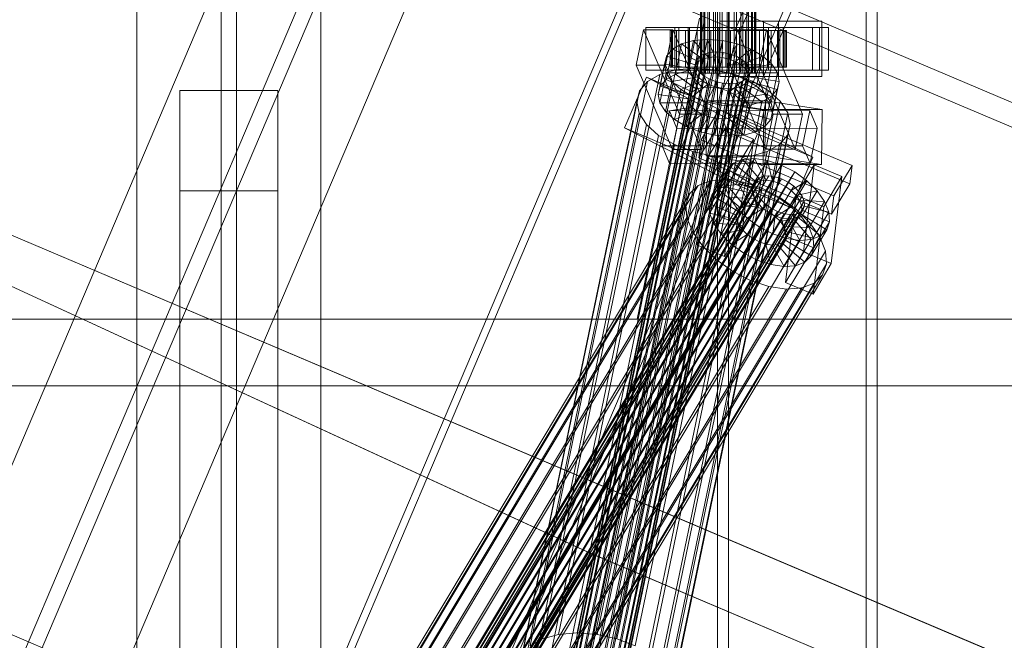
# Model space of a CAD drawing. Header units: millimetres. Extents: x -4738 to 65662, y -68080 to 6847.
# Tile 533 of 656: x 18959 to 19281, y -18333 to -18130. Entities that reach past the tile are written whole.
import ezdxf

# ---------------------------------------------------------------- set-up
doc = ezdxf.new("R2010")
doc.units = ezdxf.units.MM
doc.layers.add('superior_C02', color=7, linetype='Continuous', lineweight=0)
doc.layers.add('superior_C10', color=7, linetype='Continuous', lineweight=0)

msp = doc.modelspace()

# ---------------------------------------------------------------- linework, layer by layer
at = {"layer": 'superior_C02'}
for p, q in [((18997.51, -17570), (18997.51, -18430)), ((19025.01, -17570), (19025.01, -18430)), ((19030.01, -18430), (19030.01, -17570)), ((19057.51, -18430), (19057.51, -17570)), ((19186.936, -17575), (19186.936, -18425)), ((19190.513, -18425), (19190.513, -17575)), ((19235.427, -18425), (19235.427, -17575)), ((19239.004, -17575), (19239.004, -18425)), ((19181.445, -18148), (19181.445, -17852)), ((19181.656, -18148), (19181.656, -17852)), ((19181.847, -18148), (19181.847, -17852)), ((19182.466, -18148), (19182.466, -17852)), ((19182.834, -18148), (19182.834, -17852)), ((19183.819, -18148), (19183.819, -17852)), ((19184.339, -18148), (19184.339, -17852)), ((19185.623, -18148), (19185.623, -17852)), ((19186.26, -18148), (19186.26, -17852)), ((19187.755, -18148), (19187.755, -17852)), ((19188.465, -18148), (19188.465, -17852)), ((19190.07, -18148), (19190.07, -17852)), ((19190.805, -18148), (19190.805, -17852)), ((19192.41, -18148), (19192.41, -17852)), ((19193.12, -18148), (19193.12, -17852)), ((19194.615, -18148), (19194.615, -17852)), ((19195.252, -18148), (19195.252, -17852)), ((19196.536, -18148), (19196.536, -17852)), ((19197.056, -18148), (19197.056, -17852)), ((19198.041, -18148), (19198.041, -17852)), ((19198.409, -18148), (19198.409, -17852)), ((19199.029, -17852), (19199.029, -18148)), ((19199.219, -18148), (19199.219, -17852)), ((19199.43, -18148), (19199.43, -17852)), ((19181.088, -18130), (19160.686, -18228.298)), ((19162.465, -18228.298), (19182.867, -18130)), ((19162.848, -18133.859), (19160.468, -18145.327)), ((19172.394, -18133.847), (19162.848, -18133.859)), ((19174.599, -18161.391), (19162.848, -18133.859)), ((19173.082, -18133), (19163.537, -18133)), ((19163.537, -18133), (19163.537, -18147)), ((19177.843, -18133), (19163.537, -18133)), ((19170.014, -18145.315), (19172.394, -18133.847)), ((19172.394, -18133.847), (19184.145, -18161.379)), ((19173.082, -18147), (19173.082, -18133)), ((19173.082, -18133), (19187.389, -18133)), ((19220.202, -18133), (19174.384, -18133)), ((19174.384, -18133), (19174.384, -18147)), ((19177.364, -18133), (19174.384, -18133)), ((19177.364, -18147), (19177.364, -18133)), ((19177.364, -18133), (19223.182, -18133)), ((19177.843, -18147), (19177.843, -18133)), ((19177.843, -18133), (19187.389, -18133)), ((19187.389, -18133), (19187.389, -18147)), ((19206.838, -18131), (19187.747, -18131)), ((19187.747, -18131), (19187.747, -18149)), ((19201.934, -18131), (19187.747, -18131)), ((19193.394, -18133.821), (19191.014, -18145.289)), ((19202.94, -18133.809), (19193.394, -18133.821)), ((19205.145, -18161.353), (19193.394, -18133.821)), ((19203.628, -18133), (19194.082, -18133)), ((19194.082, -18133), (19194.082, -18147)), ((19208.389, -18133), (19194.082, -18133)), ((19200.559, -18145.277), (19202.94, -18133.809)), ((19201.934, -18149), (19201.934, -18131)), ((19201.934, -18131), (19221.025, -18131)), ((19202.94, -18133.809), (19214.69, -18161.341)), ((19203.628, -18147), (19203.628, -18133)), ((19203.628, -18133), (19217.934, -18133)), ((19206.838, -18149), (19206.838, -18131)), ((19206.838, -18131), (19221.025, -18131)), ((19208.389, -18147), (19208.389, -18133)), ((19208.389, -18133), (19217.934, -18133)), ((19217.934, -18133), (19217.934, -18147)), ((19220.202, -18147), (19220.202, -18133)), ((19220.202, -18133), (19223.182, -18133)), ((19221.025, -18131), (19221.025, -18149)), ((19223.182, -18133), (19223.182, -18147)), ((19171.899, -18134), (19171.453, -18134)), ((19171.453, -18134), (19181.445, -18134)), ((19171.453, -18146), (19171.453, -18134)), ((19171.453, -18134), (19172.301, -18134)), ((19173.609, -18134), (19171.899, -18134)), ((19171.899, -18134), (19181.656, -18134)), ((19171.899, -18146), (19171.899, -18134)), ((19172.301, -18134), (19181.847, -18134)), ((19172.301, -18146), (19172.301, -18134)), ((19172.301, -18134), (19174.385, -18134)), ((19176.465, -18134), (19173.609, -18134)), ((19173.609, -18134), (19182.466, -18134)), ((19173.609, -18146), (19173.609, -18134)), ((19174.385, -18134), (19182.834, -18134)), ((19174.385, -18146), (19174.385, -18134)), ((19174.385, -18134), (19177.562, -18134)), ((19180.273, -18134), (19176.465, -18134)), ((19176.465, -18134), (19183.819, -18134)), ((19176.465, -18146), (19176.465, -18134)), ((19177.562, -18134), (19184.339, -18134)), ((19177.562, -18146), (19177.562, -18134)), ((19177.562, -18134), (19181.617, -18134)), ((19183.703, -18136.948), (19179.168, -18137.325)), ((19184.775, -18134), (19180.273, -18134)), ((19180.273, -18134), (19185.623, -18134)), ((19180.273, -18146), (19180.273, -18134)), ((19181.445, -18134), (19181.656, -18134)), ((19181.445, -18134), (19181.445, -18146)), ((19181.847, -18134), (19181.445, -18134)), ((19181.617, -18134), (19186.26, -18134)), ((19181.617, -18146), (19181.617, -18134)), ((19181.617, -18134), (19186.274, -18134)), ((19181.656, -18134), (19182.466, -18134)), ((19181.656, -18134), (19181.656, -18146)), ((19181.663, -18146.777), (19183.703, -18136.948)), ((19181.847, -18134), (19181.847, -18146)), ((19182.834, -18134), (19181.847, -18134)), ((19182.466, -18134), (19183.819, -18134)), ((19182.466, -18134), (19182.466, -18146)), ((19182.834, -18134), (19182.834, -18146)), ((19184.339, -18134), (19182.834, -18134)), ((19188.556, -18137.313), (19183.703, -18136.948)), ((19183.703, -18136.948), (19186.151, -18142.683)), ((19183.819, -18134), (19185.623, -18134)), ((19183.819, -18134), (19183.819, -18146)), ((19184.339, -18134), (19184.339, -18146)), ((19186.26, -18134), (19184.339, -18134)), ((19189.662, -18134), (19184.775, -18134)), ((19184.775, -18134), (19187.755, -18134)), ((19184.775, -18146), (19184.775, -18134)), ((19185.623, -18134), (19187.755, -18134)), ((19185.623, -18134), (19185.623, -18146)), ((19186.26, -18134), (19186.26, -18146)), ((19188.465, -18134), (19186.26, -18134)), ((19186.274, -18134), (19188.465, -18134)), ((19186.274, -18146), (19186.274, -18134)), ((19186.274, -18134), (19191.214, -18134)), ((19187.755, -18134), (19190.07, -18134)), ((19187.755, -18134), (19187.755, -18146)), ((19188.465, -18134), (19188.465, -18146)), ((19190.805, -18134), (19188.465, -18134)), ((19194.601, -18134), (19189.662, -18134)), ((19189.662, -18134), (19190.07, -18134)), ((19189.662, -18146), (19189.662, -18134)), ((19190.07, -18134), (19192.41, -18134)), ((19190.07, -18134), (19190.07, -18146)), ((19191.214, -18134), (19190.805, -18134)), ((19190.805, -18134), (19190.805, -18146)), ((19193.12, -18134), (19190.805, -18134)), ((19191.214, -18146), (19191.214, -18134)), ((19191.214, -18134), (19196.101, -18134)), ((19194.601, -18134), (19192.41, -18134)), ((19192.41, -18134), (19194.615, -18134)), ((19192.41, -18134), (19192.41, -18146)), ((19196.101, -18134), (19193.12, -18134)), ((19193.12, -18134), (19193.12, -18146)), ((19195.252, -18134), (19193.12, -18134)), ((19199.258, -18134), (19194.601, -18134)), ((19194.601, -18146), (19194.601, -18134)), ((19199.258, -18134), (19194.615, -18134)), ((19194.615, -18134), (19196.536, -18134)), ((19194.615, -18134), (19194.615, -18146)), ((19200.602, -18134), (19195.252, -18134)), ((19195.252, -18134), (19195.252, -18146)), ((19197.056, -18134), (19195.252, -18134)), ((19196.101, -18146), (19196.101, -18134)), ((19196.101, -18134), (19200.602, -18134)), ((19203.313, -18134), (19196.536, -18134)), ((19196.536, -18134), (19198.041, -18134)), ((19196.536, -18134), (19196.536, -18146)), ((19204.41, -18134), (19197.056, -18134)), ((19197.056, -18134), (19197.056, -18146)), ((19198.409, -18134), (19197.056, -18134)), ((19206.49, -18134), (19198.041, -18134)), ((19198.041, -18134), (19199.029, -18134)), ((19198.041, -18134), (19198.041, -18146)), ((19207.266, -18134), (19198.409, -18134)), ((19198.409, -18134), (19198.409, -18146)), ((19199.219, -18134), (19198.409, -18134)), ((19199.029, -18134), (19208.574, -18134)), ((19199.029, -18146), (19199.029, -18134)), ((19199.029, -18134), (19199.43, -18134)), ((19208.976, -18134), (19199.219, -18134)), ((19199.219, -18134), (19199.219, -18146)), ((19199.43, -18134), (19199.219, -18134)), ((19203.313, -18134), (19199.258, -18134)), ((19199.258, -18146), (19199.258, -18134)), ((19209.422, -18134), (19199.43, -18134)), ((19199.43, -18134), (19199.43, -18146)), ((19200.602, -18146), (19200.602, -18134)), ((19200.602, -18134), (19204.41, -18134)), ((19206.49, -18134), (19203.313, -18134)), ((19203.313, -18146), (19203.313, -18134)), ((19204.41, -18146), (19204.41, -18134)), ((19204.41, -18134), (19207.266, -18134)), ((19208.574, -18134), (19206.49, -18134)), ((19206.49, -18146), (19206.49, -18134)), ((19207.266, -18146), (19207.266, -18134)), ((19207.266, -18134), (19208.976, -18134)), ((19208.574, -18134), (19208.574, -18146)), ((19209.422, -18134), (19208.574, -18134)), ((19208.976, -18146), (19208.976, -18134)), ((19208.976, -18134), (19209.422, -18134)), ((19209.422, -18146), (19209.422, -18134)), ((19170.201, -18149.985), (19172.241, -18140.156)), ((19172.241, -18140.156), (19170.322, -18142.416)), ((19175.258, -18138.419), (19172.241, -18140.156)), ((19172.241, -18140.156), (19180.722, -18144.203)), ((19173.218, -18148.249), (19175.258, -18138.419)), ((19179.168, -18137.325), (19175.258, -18138.419)), ((19175.258, -18138.419), (19182.151, -18143.38)), ((19177.127, -18147.155), (19179.168, -18137.325)), ((19179.168, -18137.325), (19184.003, -18142.862)), ((19186.515, -18147.143), (19188.556, -18137.313)), ((19188.556, -18137.313), (19188.45, -18142.856)), ((19193.395, -18138.396), (19188.556, -18137.313)), ((19193.395, -18138.396), (19190.742, -18143.369)), ((19191.354, -18148.226), (19193.395, -18138.396)), ((19197.89, -18140.123), (19192.871, -18144.188)), ((19197.89, -18140.123), (19193.395, -18138.396)), ((19195.85, -18149.953), (19197.89, -18140.123)), ((19201.735, -18142.377), (19197.89, -18140.123)), ((19136.686, -18356.363), (19181.062, -18142.565)), ((19138.115, -18355.541), (19182.491, -18141.742)), ((19139.967, -18355.022), (19184.343, -18141.224)), ((19142.116, -18354.844), (19186.491, -18141.045)), ((19144.414, -18355.017), (19188.79, -18141.218)), ((19146.706, -18355.53), (19191.082, -18141.731)), ((19148.836, -18356.348), (19193.211, -18142.549)), ((19168.282, -18152.246), (19170.322, -18142.416)), ((19170.322, -18142.416), (19169.632, -18145.047)), ((19170.322, -18142.416), (19179.813, -18145.274)), ((19182.151, -18143.38), (19180.111, -18153.21)), ((19181.062, -18142.565), (19180.153, -18143.635)), ((19180.722, -18144.203), (19182.151, -18143.38)), ((19182.491, -18141.742), (19181.062, -18142.565)), ((19184.003, -18142.862), (19181.963, -18152.692)), ((19182.151, -18143.38), (19184.003, -18142.862)), ((19184.343, -18141.224), (19182.491, -18141.742)), ((19184.003, -18142.862), (19186.151, -18142.683)), ((19186.151, -18142.683), (19184.111, -18152.513)), ((19186.491, -18141.045), (19184.343, -18141.224)), ((19186.151, -18142.683), (19188.45, -18142.856)), ((19188.45, -18142.856), (19186.41, -18152.686)), ((19188.79, -18141.218), (19186.491, -18141.045)), ((19188.45, -18142.856), (19190.742, -18143.369)), ((19190.742, -18143.369), (19188.702, -18153.199)), ((19191.082, -18141.731), (19188.79, -18141.218)), ((19190.742, -18143.369), (19192.871, -18144.188)), ((19193.211, -18142.549), (19191.082, -18141.731)), ((19195.033, -18143.617), (19193.211, -18142.549)), ((19201.735, -18142.377), (19194.693, -18145.255)), ((19199.695, -18152.207), (19201.735, -18142.377)), ((19204.669, -18145.003), (19201.735, -18142.377)), ((19135.451, -18358.68), (19179.826, -18144.881)), ((19135.728, -18360.017), (19180.104, -18146.218)), ((19135.777, -18357.434), (19180.153, -18143.635)), ((19141.161, -18330.692), (19179.416, -18146.383)), ((19150.657, -18357.415), (19195.033, -18143.617)), ((19152.047, -18358.659), (19196.422, -18144.861)), ((19197.285, -18146.196), (19152.91, -18359.995)), ((19160.468, -18145.327), (19170.014, -18145.315)), ((19160.468, -18145.327), (19172.219, -18172.859)), ((19167.592, -18154.877), (19169.632, -18145.047)), ((19169.632, -18145.047), (19179.486, -18146.52)), ((19169.632, -18145.047), (19170.218, -18147.868)), ((19181.764, -18172.847), (19170.014, -18145.315)), ((19181.445, -18146), (19171.453, -18146)), ((19171.453, -18146), (19171.899, -18146)), ((19172.301, -18146), (19171.453, -18146)), ((19181.656, -18146), (19171.899, -18146)), ((19171.899, -18146), (19173.609, -18146)), ((19181.847, -18146), (19172.301, -18146)), ((19174.385, -18146), (19172.301, -18146)), ((19179.416, -18146.383), (19173.353, -18146.887)), ((19182.466, -18146), (19173.609, -18146)), ((19173.609, -18146), (19176.465, -18146)), ((19182.834, -18146), (19174.385, -18146)), ((19177.562, -18146), (19174.385, -18146)), ((19183.819, -18146), (19176.465, -18146)), ((19176.465, -18146), (19180.273, -18146)), ((19179.486, -18146.52), (19177.446, -18156.35)), ((19184.339, -18146), (19177.562, -18146)), ((19181.617, -18146), (19177.562, -18146)), ((19179.813, -18145.274), (19177.773, -18155.103)), ((19180.722, -18144.203), (19178.682, -18154.033)), ((19185.903, -18146.872), (19179.416, -18146.383)), ((19179.486, -18146.52), (19179.813, -18145.274)), ((19179.764, -18147.856), (19179.486, -18146.52)), ((19179.813, -18145.274), (19180.722, -18144.203)), ((19180.153, -18143.635), (19179.826, -18144.881)), ((19179.826, -18144.881), (19180.104, -18146.218)), ((19180.104, -18146.218), (19180.967, -18147.554)), ((19185.623, -18146), (19180.273, -18146)), ((19180.273, -18146), (19184.775, -18146)), ((19181.656, -18146), (19181.445, -18146)), ((19181.445, -18146), (19181.847, -18146)), ((19186.26, -18146), (19181.617, -18146)), ((19186.274, -18146), (19181.617, -18146)), ((19182.466, -18146), (19181.656, -18146)), ((19181.847, -18146), (19182.834, -18146)), ((19183.819, -18146), (19182.466, -18146)), ((19182.834, -18146), (19184.339, -18146)), ((19185.623, -18146), (19183.819, -18146)), ((19184.339, -18146), (19186.26, -18146)), ((19187.755, -18146), (19184.775, -18146)), ((19184.775, -18146), (19189.662, -18146)), ((19187.755, -18146), (19185.623, -18146)), ((19186.26, -18146), (19188.465, -18146)), ((19188.465, -18146), (19186.274, -18146)), ((19191.214, -18146), (19186.274, -18146)), ((19190.07, -18146), (19187.755, -18146)), ((19188.465, -18146), (19190.805, -18146)), ((19190.07, -18146), (19189.662, -18146)), ((19189.662, -18146), (19194.601, -18146)), ((19192.41, -18146), (19190.07, -18146)), ((19190.805, -18146), (19191.214, -18146)), ((19190.805, -18146), (19193.12, -18146)), ((19192.871, -18144.188), (19190.831, -18154.017)), ((19191.014, -18145.289), (19200.559, -18145.277)), ((19191.014, -18145.289), (19202.764, -18172.821)), ((19196.101, -18146), (19191.214, -18146)), ((19194.615, -18146), (19192.41, -18146)), ((19192.41, -18146), (19194.601, -18146)), ((19194.693, -18145.255), (19192.653, -18155.085)), ((19192.871, -18144.188), (19194.693, -18145.255)), ((19193.12, -18146), (19196.101, -18146)), ((19193.12, -18146), (19195.252, -18146)), ((19196.082, -18146.499), (19194.042, -18156.329)), ((19194.601, -18146), (19199.258, -18146)), ((19196.536, -18146), (19194.615, -18146)), ((19194.615, -18146), (19199.258, -18146)), ((19194.693, -18145.255), (19196.082, -18146.499)), ((19196.422, -18144.861), (19195.033, -18143.617)), ((19195.252, -18146), (19200.602, -18146)), ((19195.252, -18146), (19197.056, -18146)), ((19204.669, -18145.003), (19196.082, -18146.499)), ((19196.082, -18146.499), (19196.945, -18147.835)), ((19200.602, -18146), (19196.101, -18146)), ((19197.285, -18146.196), (19196.422, -18144.861)), ((19198.041, -18146), (19196.536, -18146)), ((19196.536, -18146), (19203.313, -18146)), ((19197.056, -18146), (19204.41, -18146)), ((19197.056, -18146), (19198.409, -18146)), ((19197.563, -18147.533), (19197.285, -18146.196)), ((19199.029, -18146), (19198.041, -18146)), ((19198.041, -18146), (19206.49, -18146)), ((19198.409, -18146), (19207.266, -18146)), ((19198.409, -18146), (19199.219, -18146)), ((19208.574, -18146), (19199.029, -18146)), ((19199.43, -18146), (19199.029, -18146)), ((19199.219, -18146), (19208.976, -18146)), ((19199.219, -18146), (19199.43, -18146)), ((19199.258, -18146), (19203.313, -18146)), ((19199.43, -18146), (19209.422, -18146)), ((19212.31, -18172.809), (19200.559, -18145.277)), ((19204.41, -18146), (19200.602, -18146)), ((19202.629, -18154.833), (19204.669, -18145.003)), ((19203.313, -18146), (19206.49, -18146)), ((19207.266, -18146), (19204.41, -18146)), ((19206.491, -18147.823), (19204.669, -18145.003)), ((19206.49, -18146), (19208.574, -18146)), ((19208.976, -18146), (19207.266, -18146)), ((19208.574, -18146), (19209.422, -18146)), ((19209.422, -18146), (19208.976, -18146)), ((19129.872, -18332.659), (19168.126, -18148.35)), ((19135.098, -18331.197), (19173.353, -18146.887)), ((19136.591, -18361.352), (19180.967, -18147.554)), ((19137.981, -18362.596), (19182.356, -18148.798)), ((19139.802, -18363.664), (19184.178, -18149.865)), ((19147.648, -18331.181), (19185.903, -18146.872)), ((19151.952, -18363.648), (19196.327, -18149.85)), ((19152.861, -18362.578), (19197.236, -18148.779)), ((19153.187, -18361.332), (19197.563, -18147.533)), ((19154.117, -18332.629), (19192.372, -18148.32)), ((19163.537, -18147), (19173.082, -18147)), ((19163.537, -18147), (19177.843, -18147)), ((19168.126, -18148.35), (19164.093, -18150.672)), ((19173.353, -18146.887), (19168.126, -18148.35)), ((19168.178, -18157.698), (19170.218, -18147.868)), ((19170.201, -18149.985), (19173.218, -18148.249)), ((19170.218, -18147.868), (19179.764, -18147.856)), ((19170.218, -18147.868), (19172.04, -18150.688)), ((19172.04, -18150.688), (19180.626, -18149.192)), ((19187.389, -18147), (19173.082, -18147)), ((19173.218, -18148.249), (19177.127, -18147.155)), ((19180.111, -18153.21), (19173.218, -18148.249)), ((19174.384, -18147), (19220.202, -18147)), ((19174.384, -18147), (19177.364, -18147)), ((19177.127, -18147.155), (19181.663, -18146.777)), ((19181.963, -18152.692), (19177.127, -18147.155)), ((19223.182, -18147), (19177.364, -18147)), ((19179.764, -18147.856), (19177.723, -18157.686)), ((19187.389, -18147), (19177.843, -18147)), ((19180.626, -18149.192), (19178.586, -18159.022)), ((19180.626, -18149.192), (19179.764, -18147.856)), ((19182.016, -18150.436), (19180.626, -18149.192)), ((19180.967, -18147.554), (19182.356, -18148.798)), ((19181.847, -18148), (19181.445, -18148)), ((19181.445, -18148), (19181.656, -18148)), ((19181.656, -18148), (19182.466, -18148)), ((19184.111, -18152.513), (19181.663, -18146.777)), ((19181.663, -18146.777), (19186.515, -18147.143)), ((19182.834, -18148), (19181.847, -18148)), ((19182.356, -18148.798), (19184.178, -18149.865)), ((19182.466, -18148), (19183.819, -18148)), ((19184.339, -18148), (19182.834, -18148)), ((19183.819, -18148), (19185.623, -18148)), ((19184.178, -18149.865), (19186.307, -18150.683)), ((19186.26, -18148), (19184.339, -18148)), ((19185.623, -18148), (19187.755, -18148)), ((19192.372, -18148.32), (19185.903, -18146.872)), ((19188.465, -18148), (19186.26, -18148)), ((19186.41, -18152.686), (19186.515, -18147.143)), ((19186.515, -18147.143), (19191.354, -18148.226)), ((19187.747, -18149), (19206.838, -18149)), ((19201.934, -18149), (19187.747, -18149)), ((19187.755, -18148), (19190.07, -18148)), ((19190.805, -18148), (19188.465, -18148)), ((19188.702, -18153.199), (19191.354, -18148.226)), ((19190.07, -18148), (19192.41, -18148)), ((19193.12, -18148), (19190.805, -18148)), ((19191.354, -18148.226), (19195.85, -18149.953)), ((19198.382, -18150.629), (19192.372, -18148.32)), ((19192.41, -18148), (19194.615, -18148)), ((19195.252, -18148), (19193.12, -18148)), ((19194.082, -18147), (19203.628, -18147)), ((19194.082, -18147), (19208.389, -18147)), ((19194.615, -18148), (19196.536, -18148)), ((19194.898, -18150.672), (19196.327, -18149.85)), ((19194.905, -18157.665), (19196.945, -18147.835)), ((19197.223, -18149.171), (19195.183, -18159.001)), ((19197.056, -18148), (19195.252, -18148)), ((19196.327, -18149.85), (19197.236, -18148.779)), ((19196.536, -18148), (19198.041, -18148)), ((19197.223, -18149.171), (19196.896, -18150.417)), ((19196.945, -18147.835), (19206.491, -18147.823)), ((19196.945, -18147.835), (19197.223, -18149.171)), ((19198.409, -18148), (19197.056, -18148)), ((19207.077, -18150.644), (19197.223, -18149.171)), ((19197.236, -18148.779), (19197.563, -18147.533)), ((19198.041, -18148), (19199.029, -18148)), ((19199.219, -18148), (19198.409, -18148)), ((19199.029, -18148), (19199.43, -18148)), ((19199.43, -18148), (19199.219, -18148)), ((19221.025, -18149), (19201.934, -18149)), ((19217.934, -18147), (19203.628, -18147)), ((19206.491, -18147.823), (19204.451, -18157.653)), ((19207.077, -18150.644), (19206.491, -18147.823)), ((19221.025, -18149), (19206.838, -18149)), ((19217.934, -18147), (19208.389, -18147)), ((19223.182, -18147), (19220.202, -18147)), ((19125.838, -18334.981), (19164.093, -18150.672)), ((19141.932, -18364.482), (19186.307, -18150.683)), ((19144.224, -18364.995), (19188.599, -18151.196)), ((19146.522, -18365.168), (19190.898, -18151.369)), ((19148.671, -18364.989), (19193.046, -18151.191)), ((19150.523, -18364.471), (19194.898, -18150.672)), ((19160.127, -18334.938), (19198.382, -18150.629)), ((19164.093, -18150.672), (19161.528, -18153.694)), ((19167.592, -18154.877), (19168.282, -18152.246)), ((19168.282, -18152.246), (19170.201, -18149.985)), ((19177.773, -18155.103), (19168.282, -18152.246)), ((19170, -18160.518), (19172.04, -18150.688)), ((19178.682, -18154.033), (19170.201, -18149.985)), ((19172.04, -18150.688), (19174.973, -18153.314)), ((19174.973, -18153.314), (19182.016, -18150.436)), ((19178.819, -18155.567), (19183.838, -18151.503)), ((19182.016, -18150.436), (19179.976, -18160.266)), ((19181.963, -18152.692), (19180.111, -18153.21)), ((19183.838, -18151.503), (19181.797, -18161.333)), ((19184.111, -18152.513), (19181.963, -18152.692)), ((19183.838, -18151.503), (19182.016, -18150.436)), ((19183.314, -18157.295), (19185.967, -18152.321)), ((19185.967, -18152.321), (19183.838, -18151.503)), ((19185.967, -18152.321), (19183.927, -18162.151)), ((19186.41, -18152.686), (19184.111, -18152.513)), ((19188.259, -18152.835), (19185.967, -18152.321)), ((19188.259, -18152.835), (19186.219, -18162.664)), ((19186.307, -18150.683), (19188.599, -18151.196)), ((19188.702, -18153.199), (19186.41, -18152.686)), ((19188.153, -18158.378), (19188.259, -18152.835)), ((19190.558, -18153.008), (19188.259, -18152.835)), ((19190.558, -18153.008), (19188.517, -18162.837)), ((19188.599, -18151.196), (19190.898, -18151.369)), ((19192.706, -18152.829), (19190.558, -18153.008)), ((19193.006, -18158.743), (19190.558, -18153.008)), ((19192.706, -18152.829), (19190.666, -18162.659)), ((19190.831, -18154.017), (19195.85, -18149.953)), ((19190.898, -18151.369), (19193.046, -18151.191)), ((19194.558, -18152.311), (19192.518, -18162.14)), ((19192.653, -18155.085), (19199.695, -18152.207)), ((19194.558, -18152.311), (19192.706, -18152.829)), ((19197.541, -18158.366), (19192.706, -18152.829)), ((19193.046, -18151.191), (19194.898, -18150.672)), ((19195.987, -18151.488), (19193.947, -18161.318)), ((19195.987, -18151.488), (19194.558, -18152.311)), ((19201.451, -18157.272), (19194.558, -18152.311)), ((19196.896, -18150.417), (19194.856, -18160.247)), ((19195.85, -18149.953), (19199.695, -18152.207)), ((19196.896, -18150.417), (19195.987, -18151.488)), ((19204.468, -18155.535), (19195.987, -18151.488)), ((19206.387, -18153.275), (19196.896, -18150.417)), ((19203.522, -18153.641), (19198.382, -18150.629)), ((19199.695, -18152.207), (19202.629, -18154.833)), ((19205.036, -18160.474), (19207.077, -18150.644)), ((19206.387, -18153.275), (19207.077, -18150.644)), ((19043.51, -18153.642), (19011.51, -18153.642)), ((19011.51, -18153.642), (19011.51, -18186.358)), ((19011.51, -18413.642), (19011.51, -18153.642)), ((19043.51, -18186.358), (19043.51, -18153.642)), ((19043.51, -18413.642), (19043.51, -18153.642)), ((19123.273, -18338.003), (19161.528, -18153.694)), ((19161.528, -18153.694), (19160.605, -18157.211)), ((19165.268, -18337.95), (19203.522, -18153.641)), ((19177.446, -18156.35), (19167.592, -18154.877)), ((19168.178, -18157.698), (19167.592, -18154.877)), ((19172.933, -18163.144), (19174.973, -18153.314)), ((19174.973, -18153.314), (19178.819, -18155.567)), ((19176.779, -18165.397), (19178.819, -18155.567)), ((19177.773, -18155.103), (19177.446, -18156.35)), ((19177.446, -18156.35), (19177.723, -18157.686)), ((19178.682, -18154.033), (19177.773, -18155.103)), ((19180.111, -18153.21), (19178.682, -18154.033)), ((19178.819, -18155.567), (19183.314, -18157.295)), ((19190.831, -18154.017), (19188.702, -18153.199)), ((19192.653, -18155.085), (19190.831, -18154.017)), ((19194.042, -18156.329), (19192.653, -18155.085)), ((19194.042, -18156.329), (19202.629, -18154.833)), ((19194.905, -18157.665), (19194.042, -18156.329)), ((19201.451, -18157.272), (19204.468, -18155.535)), ((19202.428, -18165.365), (19204.468, -18155.535)), ((19202.629, -18154.833), (19204.451, -18157.653)), ((19207.444, -18157.152), (19203.522, -18153.641)), ((19204.346, -18163.105), (19206.387, -18153.275)), ((19204.468, -18155.535), (19206.387, -18153.275)), ((19122.351, -18341.52), (19160.605, -18157.211)), ((19160.605, -18157.211), (19161.389, -18160.982)), ((19177.723, -18157.686), (19168.178, -18157.698)), ((19170, -18160.518), (19168.178, -18157.698)), ((19169.189, -18341.461), (19207.444, -18157.152)), ((19178.586, -18159.022), (19170, -18160.518)), ((19177.723, -18157.686), (19178.586, -18159.022)), ((19178.586, -18159.022), (19179.976, -18160.266)), ((19181.274, -18167.125), (19183.314, -18157.295)), ((19183.543, -18156.962), (19183.296, -18174.943)), ((19183.314, -18157.295), (19188.153, -18158.378)), ((19202.634, -18156.962), (19183.543, -18156.962)), ((19202.052, -18159.83), (19183.543, -18156.962)), ((19186.113, -18168.208), (19188.153, -18158.378)), ((19188.153, -18158.378), (19193.006, -18158.743)), ((19190.965, -18168.573), (19193.006, -18158.743)), ((19193.006, -18158.743), (19197.541, -18158.366)), ((19194.856, -18160.247), (19195.183, -18159.001)), ((19204.451, -18157.653), (19194.905, -18157.665)), ((19195.183, -18159.001), (19194.905, -18157.665)), ((19195.183, -18159.001), (19205.036, -18160.474)), ((19195.501, -18168.196), (19197.541, -18158.366)), ((19197.541, -18158.366), (19201.451, -18157.272)), ((19199.411, -18167.102), (19201.451, -18157.272)), ((19202.386, -18174.943), (19202.634, -18156.962)), ((19202.634, -18156.962), (19221.143, -18159.83)), ((19204.451, -18157.653), (19205.036, -18160.474)), ((19209.88, -18160.922), (19207.444, -18157.152)), ((19123.134, -18345.291), (19161.389, -18160.982)), ((19161.389, -18160.982), (19163.824, -18164.752)), ((19171.246, -18160.247), (19168.865, -18171.715)), ((19172.933, -18163.144), (19170, -18160.518)), ((19217.064, -18160.19), (19171.246, -18160.247)), ((19173.694, -18165.983), (19171.246, -18160.247)), ((19209.88, -18160.922), (19171.625, -18345.231)), ((19172.219, -18172.859), (19174.599, -18161.391)), ((19179.976, -18160.266), (19172.933, -18163.144)), ((19174.599, -18161.391), (19184.145, -18161.379)), ((19181.797, -18161.333), (19176.779, -18165.397)), ((19179.976, -18160.266), (19181.797, -18161.333)), ((19183.927, -18162.151), (19181.274, -18167.125)), ((19184.145, -18161.379), (19181.764, -18172.847)), ((19181.797, -18161.333), (19183.927, -18162.151)), ((19183.927, -18162.151), (19186.219, -18162.664)), ((19186.219, -18162.664), (19186.113, -18168.208)), ((19186.219, -18162.664), (19188.517, -18162.837)), ((19188.517, -18162.837), (19190.666, -18162.659)), ((19190.666, -18162.659), (19192.518, -18162.14)), ((19190.666, -18162.659), (19195.501, -18168.196)), ((19192.518, -18162.14), (19193.947, -18161.318)), ((19192.518, -18162.14), (19199.411, -18167.102)), ((19193.947, -18161.318), (19194.856, -18160.247)), ((19193.947, -18161.318), (19202.428, -18165.365)), ((19194.856, -18160.247), (19204.346, -18163.105)), ((19201.805, -18177.811), (19202.052, -18159.83)), ((19202.052, -18159.83), (19221.143, -18159.83)), ((19202.764, -18172.821), (19205.145, -18161.353)), ((19205.036, -18160.474), (19204.346, -18163.105)), ((19205.145, -18161.353), (19214.69, -18161.341)), ((19210.663, -18164.693), (19209.88, -18160.922)), ((19214.69, -18161.341), (19212.31, -18172.809)), ((19214.684, -18171.658), (19217.064, -18160.19)), ((19217.064, -18160.19), (19219.512, -18165.926)), ((19221.143, -18159.83), (19220.895, -18177.811)), ((19125.569, -18349.061), (19163.824, -18164.752)), ((19163.824, -18164.752), (19167.746, -18168.263)), ((19171.314, -18177.451), (19173.694, -18165.983)), ((19172.408, -18349.002), (19210.663, -18164.693)), ((19176.779, -18165.397), (19172.933, -18163.144)), ((19173.694, -18165.983), (19219.512, -18165.926)), ((19181.274, -18167.125), (19176.779, -18165.397)), ((19188.517, -18162.837), (19190.965, -18168.573)), ((19202.428, -18165.365), (19199.411, -18167.102)), ((19204.346, -18163.105), (19202.428, -18165.365)), ((19209.74, -18168.21), (19210.663, -18164.693)), ((19219.512, -18165.926), (19217.132, -18177.394)), ((19129.491, -18352.572), (19167.746, -18168.263)), ((19167.746, -18168.263), (19172.887, -18171.275)), ((19171.486, -18352.519), (19209.74, -18168.21)), ((19186.113, -18168.208), (19181.274, -18167.125)), ((19190.965, -18168.573), (19186.113, -18168.208)), ((19195.501, -18168.196), (19190.965, -18168.573)), ((19199.411, -18167.102), (19195.501, -18168.196)), ((19207.175, -18171.232), (19209.74, -18168.21)), ((19134.632, -18355.584), (19172.887, -18171.275)), ((19168.865, -18171.715), (19214.684, -18171.658)), ((19168.865, -18171.715), (19171.314, -18177.451)), ((19168.92, -18355.541), (19207.175, -18171.232)), ((19172.887, -18171.275), (19178.896, -18173.584)), ((19203.142, -18173.554), (19207.175, -18171.232)), ((19217.132, -18177.394), (19214.684, -18171.658)), ((19140.642, -18357.893), (19178.896, -18173.584)), ((19147.11, -18359.341), (19185.365, -18175.032)), ((19153.597, -18359.83), (19191.852, -18175.521)), ((19159.661, -18359.326), (19197.915, -18175.016)), ((19164.887, -18357.863), (19203.142, -18173.554)), ((19181.764, -18172.847), (19172.219, -18172.859)), ((19178.896, -18173.584), (19185.365, -18175.032)), ((19183.296, -18174.943), (19202.386, -18174.943)), ((19201.805, -18177.811), (19183.296, -18174.943)), ((19185.365, -18175.032), (19191.852, -18175.521)), ((19191.852, -18175.521), (19197.915, -18175.016)), ((19197.915, -18175.016), (19203.142, -18173.554)), ((19220.895, -18177.811), (19202.386, -18174.943)), ((19212.31, -18172.809), (19202.764, -18172.821)), ((19217.132, -18177.394), (19171.314, -18177.451)), ((19220.895, -18177.811), (19201.805, -18177.811)), ((19011.51, -18186.358), (19043.51, -18186.358)), ((19011.51, -18186.358), (19011.51, -18446.358)), ((19043.51, -18446.358), (19043.51, -18186.358)), ((19160.686, -18228.298), (18224.729, -18228.298)), ((18226.507, -18228.298), (19162.465, -18228.298)), ((19160.686, -18228.298), (19162.465, -18228.298)), ((20096.643, -18228.298), (19160.686, -18228.298)), ((19162.465, -18228.298), (20098.422, -18228.298)), ((24634.01, -18250), (15575.415, -18250)), ((15576.913, -18250), (24635.508, -18250)), ((19125.838, -18334.981), (19129.872, -18332.659)), ((19129.872, -18332.659), (19135.098, -18331.197)), ((19135.098, -18331.197), (19141.161, -18330.692)), ((19141.161, -18330.692), (19147.648, -18331.181)), ((19147.648, -18331.181), (19154.117, -18332.629)), ((19154.117, -18332.629), (19160.127, -18334.938))]:
    msp.add_line(p, q, dxfattribs=at)
at = {"layer": 'superior_C10'}
for p, q in [((19405.667, -17218.263), (18366.275, -19666.785)), ((19430.981, -17229.008), (18391.588, -19677.531)), ((18396.191, -19679.485), (19435.583, -17230.962)), ((18421.504, -19690.23), (19460.897, -17241.708)), ((27880.277, -21988.995), (18436.834, -17980.274)), ((18437.764, -17980.669), (27881.207, -21989.39)), ((20040.136, -18478.905), (18922.902, -18004.642)), ((18924.139, -18005.167), (20041.373, -18479.43)), ((19144.551, -18304.275), (18504.197, -18008.87)), ((18505.296, -18009.336), (19145.65, -18304.741)), ((19998.148, -18469.229), (18915.976, -18009.85)), ((18925.203, -18013.767), (20007.375, -18473.146)), ((20034.133, -18484.505), (18951.961, -18025.125)), ((18959.343, -18028.259), (20041.514, -18487.638)), ((19213.038, -18085.979), (19192.719, -18133.845)), ((19194.195, -18134.471), (19214.514, -18086.605)), ((18834.018, -18882.177), (19166.155, -18099.755)), ((19168.37, -18100.695), (18836.233, -18883.117)), ((19192.719, -18133.845), (19135.003, -18109.344)), ((19136.479, -18109.971), (19194.195, -18134.471)), ((18457.308, -18119.329), (19093.536, -18389.407)), ((19094.635, -18389.873), (18458.406, -18119.796)), ((19211.967, -18119.202), (18879.83, -18901.624)), ((18882.045, -18902.564), (19214.181, -18120.142)), ((19192.719, -18133.845), (19194.195, -18134.471)), ((19156.661, -18165.78), (19163.741, -18149.233)), ((19163.741, -18149.233), (19181.777, -18156.889)), ((19163.741, -18149.233), (19200.013, -18167.746)), ((19181.777, -18156.889), (19174.697, -18173.437)), ((19181.777, -18156.889), (19218.049, -18175.402)), ((19181.586, -18169.726), (19187.538, -18159.794)), ((19187.538, -18159.794), (19186.814, -18165.718)), ((19187.538, -18159.794), (19230.845, -18178.122)), ((19174.697, -18173.437), (19156.661, -18165.78)), ((19192.933, -18184.293), (19156.661, -18165.78)), ((19186.814, -18165.718), (19180.862, -18175.65)), ((19183.713, -18175.611), (19189.665, -18165.679)), ((19189.665, -18165.679), (19186.19, -18194.113)), ((19230.121, -18184.046), (19186.814, -18165.718)), ((19189.665, -18165.679), (19198.687, -18169.497)), ((19200.013, -18167.746), (19192.933, -18184.293)), ((19218.049, -18175.402), (19200.013, -18167.746)), ((19180.862, -18175.65), (19181.586, -18169.726)), ((19224.893, -18188.054), (19181.586, -18169.726)), ((19198.687, -18169.497), (19192.736, -18179.429)), ((19195.212, -18197.931), (19198.687, -18169.497)), ((19174.697, -18173.437), (19210.969, -18191.95)), ((19180.238, -18204.045), (19183.713, -18175.611)), ((19192.736, -18179.429), (19183.713, -18175.611)), ((19210.969, -18191.95), (19218.049, -18175.402)), ((19180.862, -18175.65), (19224.169, -18193.978)), ((19192.219, -18177.306), (19187.117, -18185.819)), ((19195.228, -18176.128), (19190.126, -18184.641)), ((19190.175, -18179.296), (19192.219, -18177.306)), ((19192.219, -18177.306), (19195.228, -18176.128)), ((19199.67, -18183.574), (19192.219, -18177.306)), ((19198.997, -18175.841), (19193.895, -18184.355)), ((19195.228, -18176.128), (19198.997, -18175.841)), ((19201.096, -18183.016), (19195.228, -18176.128)), ((19203.269, -18176.467), (19198.167, -18184.98)), ((19202.881, -18182.881), (19198.997, -18175.841)), ((19198.997, -18175.841), (19203.269, -18176.467)), ((19207.752, -18177.961), (19202.651, -18186.474)), ((19204.905, -18183.177), (19203.269, -18176.467)), ((19203.269, -18176.467), (19207.752, -18177.961)), ((19207.028, -18183.885), (19207.752, -18177.961)), ((19207.752, -18177.961), (19212.142, -18180.222)), ((19212.585, -18187.829), (19218.536, -18177.897)), ((19218.536, -18177.897), (19215.061, -18206.331)), ((19218.536, -18177.897), (19227.559, -18181.715)), ((19230.845, -18178.122), (19224.893, -18188.054)), ((19230.121, -18184.046), (19230.845, -18178.122)), ((19201.946, -18181.597), (19090.987, -18366.76)), ((19203.731, -18181.462), (19092.772, -18366.624)), ((19205.755, -18181.758), (19094.796, -18366.921)), ((19184.133, -18190.475), (19189.234, -18181.962)), ((19190.175, -18179.296), (19185.073, -18187.809)), ((19189.234, -18181.962), (19190.175, -18179.296)), ((19189.462, -18185.122), (19189.234, -18181.962)), ((19189.234, -18181.962), (19198.257, -18185.78)), ((19192.736, -18179.429), (19189.26, -18207.864)), ((19198.702, -18184.517), (19190.175, -18179.296)), ((19200.521, -18182.156), (19201.946, -18181.597)), ((19201.946, -18181.597), (19203.731, -18181.462)), ((19203.731, -18181.462), (19205.755, -18181.758)), ((19205.755, -18181.758), (19207.879, -18182.466)), ((19212.142, -18180.222), (19207.041, -18188.735)), ((19209.108, -18184.956), (19212.142, -18180.222)), ((19212.142, -18180.222), (19216.139, -18183.096)), ((19227.559, -18181.715), (19221.607, -18191.647)), ((19224.084, -18210.15), (19227.559, -18181.715)), ((19180.648, -18184.645), (19084.994, -18344.268)), ((19088.148, -18369.523), (19199.107, -18184.361)), ((19199.552, -18183.098), (19088.593, -18368.261)), ((19184.67, -18183.07), (19089.016, -18342.693)), ((19200.521, -18182.156), (19089.562, -18367.318)), ((19189.709, -18182.687), (19094.055, -18342.31)), ((19207.879, -18182.466), (19096.92, -18367.628)), ((19209.958, -18183.537), (19098.999, -18368.699)), ((19195.42, -18183.523), (19099.765, -18343.146)), ((19211.851, -18184.898), (19100.892, -18370.061)), ((19177.915, -18187.305), (19180.648, -18184.645)), ((19180.648, -18184.645), (19184.67, -18183.07)), ((19189.462, -18185.122), (19184.361, -18193.635)), ((19184.67, -18183.07), (19189.709, -18182.687)), ((19190.126, -18184.641), (19187.117, -18185.819)), ((19198.365, -18187.277), (19189.462, -18185.122)), ((19190.843, -18188.561), (19189.462, -18185.122)), ((19189.709, -18182.687), (19195.42, -18183.523)), ((19193.895, -18184.355), (19190.126, -18184.641)), ((19190.126, -18184.641), (19195.994, -18191.53)), ((19192.933, -18184.293), (19210.969, -18191.95)), ((19193.6, -18193.03), (19198.702, -18184.517)), ((19198.167, -18184.98), (19193.895, -18184.355)), ((19193.895, -18184.355), (19197.779, -18191.394)), ((19194.569, -18192.088), (19199.67, -18183.574)), ((19195.42, -18183.523), (19201.414, -18185.521)), ((19195.994, -18191.53), (19201.096, -18183.016)), ((19197.779, -18191.394), (19202.881, -18182.881)), ((19202.651, -18186.474), (19198.167, -18184.98)), ((19198.167, -18184.98), (19199.803, -18191.69)), ((19198.702, -18184.517), (19198.257, -18185.78)), ((19199.67, -18183.574), (19198.702, -18184.517)), ((19199.107, -18184.361), (19199.552, -18183.098)), ((19199.215, -18185.858), (19199.107, -18184.361)), ((19199.552, -18183.098), (19200.521, -18182.156)), ((19201.096, -18183.016), (19199.67, -18183.574)), ((19199.803, -18191.69), (19204.905, -18183.177)), ((19202.881, -18182.881), (19201.096, -18183.016)), ((19201.927, -18192.398), (19207.028, -18183.885)), ((19204.905, -18183.177), (19202.881, -18182.881)), ((19204.006, -18193.469), (19209.108, -18184.956)), ((19207.028, -18183.885), (19204.905, -18183.177)), ((19209.108, -18184.956), (19207.028, -18183.885)), ((19207.879, -18182.466), (19209.958, -18183.537)), ((19211.001, -18186.317), (19209.108, -18184.956)), ((19209.958, -18183.537), (19211.851, -18184.898)), ((19211.001, -18186.317), (19216.139, -18183.096)), ((19216.139, -18183.096), (19211.038, -18191.609)), ((19211.851, -18184.898), (19213.43, -18186.457)), ((19216.139, -18183.096), (19219.471, -18186.387)), ((19224.169, -18193.978), (19230.121, -18184.046)), ((19177.915, -18187.305), (19082.261, -18346.928)), ((19199.215, -18185.858), (19088.256, -18371.02)), ((19199.869, -18187.487), (19088.91, -18372.649)), ((19213.43, -18186.457), (19102.471, -18371.62)), ((19214.585, -18188.107), (19103.626, -18373.27)), ((19201.414, -18185.521), (19105.759, -18345.143)), ((19176.658, -18190.869), (19177.915, -18187.305)), ((19185.073, -18187.809), (19184.133, -18190.475)), ((19187.117, -18185.819), (19185.073, -18187.809)), ((19185.073, -18187.809), (19193.6, -18193.03)), ((19187.117, -18185.819), (19194.569, -18192.088)), ((19198.257, -18185.78), (19193.155, -18194.293)), ((19193.263, -18195.79), (19198.365, -18187.277)), ((19198.257, -18185.78), (19198.365, -18187.277)), ((19198.365, -18187.277), (19199.019, -18188.906)), ((19199.869, -18187.487), (19199.215, -18185.858)), ((19201.025, -18189.137), (19199.869, -18187.487)), ((19201.414, -18185.521), (19207.282, -18188.543)), ((19202.651, -18186.474), (19201.927, -18192.398)), ((19207.041, -18188.735), (19202.651, -18186.474)), ((19205.9, -18194.83), (19211.001, -18186.317)), ((19207.478, -18196.389), (19212.579, -18187.876)), ((19209.11, -18216.264), (19212.585, -18187.829)), ((19212.579, -18187.876), (19211.001, -18186.317)), ((19212.579, -18187.876), (19219.471, -18186.387)), ((19213.735, -18189.526), (19212.579, -18187.876)), ((19221.607, -18191.647), (19212.585, -18187.829)), ((19213.43, -18186.457), (19214.585, -18188.107)), ((19219.471, -18186.387), (19214.369, -18194.9)), ((19214.585, -18188.107), (19215.239, -18189.737)), ((19219.471, -18186.387), (19221.91, -18189.871)), ((19224.893, -18188.054), (19224.169, -18193.978)), ((19081.004, -18350.492), (19176.658, -18190.869)), ((19201.025, -18189.137), (19090.066, -18374.3)), ((19202.603, -18190.696), (19091.644, -18375.859)), ((19215.239, -18189.737), (19104.28, -18374.899)), ((19215.347, -18191.234), (19104.388, -18376.396)), ((19207.282, -18188.543), (19111.628, -18348.166)), ((19176.963, -18195.094), (19176.658, -18190.869)), ((19193.155, -18194.293), (19184.133, -18190.475)), ((19184.133, -18190.475), (19184.361, -18193.635)), ((19190.843, -18188.561), (19185.742, -18197.074)), ((19199.019, -18188.906), (19190.843, -18188.561)), ((19193.283, -18192.045), (19190.843, -18188.561)), ((19200.174, -18190.556), (19193.283, -18192.045)), ((19193.917, -18197.419), (19199.019, -18188.906)), ((19194.569, -18192.088), (19195.994, -18191.53)), ((19195.073, -18199.069), (19200.174, -18190.556)), ((19195.994, -18191.53), (19197.779, -18191.394)), ((19197.779, -18191.394), (19199.803, -18191.69)), ((19199.019, -18188.906), (19200.174, -18190.556)), ((19199.803, -18191.69), (19201.927, -18192.398)), ((19200.174, -18190.556), (19201.752, -18192.115)), ((19202.603, -18190.696), (19201.025, -18189.137)), ((19204.496, -18192.058), (19202.603, -18190.696)), ((19207.041, -18188.735), (19204.006, -18193.469)), ((19211.038, -18191.609), (19205.9, -18194.83)), ((19211.038, -18191.609), (19207.041, -18188.735)), ((19207.282, -18188.543), (19212.626, -18192.386)), ((19208.633, -18198.04), (19213.735, -18189.526)), ((19209.287, -18199.669), (19214.389, -18191.155)), ((19214.369, -18194.9), (19211.038, -18191.609)), ((19214.389, -18191.155), (19213.735, -18189.526)), ((19213.735, -18189.526), (19221.91, -18189.871)), ((19214.497, -18192.652), (19214.389, -18191.155)), ((19214.389, -18191.155), (19223.291, -18193.31)), ((19215.347, -18191.234), (19214.902, -18192.496)), ((19215.239, -18189.737), (19215.347, -18191.234)), ((19221.91, -18189.871), (19216.809, -18198.384)), ((19221.607, -18191.647), (19218.132, -18220.082)), ((19221.91, -18189.871), (19223.291, -18193.31)), ((19204.496, -18192.058), (19093.537, -18377.22)), ((19206.575, -18193.129), (19095.617, -18378.291)), ((19208.699, -18193.836), (19097.74, -18378.999)), ((19210.723, -18194.133), (19099.764, -18379.295)), ((19212.508, -18193.997), (19101.549, -18379.16)), ((19213.933, -18193.439), (19102.975, -18378.601)), ((19214.902, -18192.496), (19103.943, -18377.659)), ((19212.626, -18192.386), (19116.971, -18352.008)), ((19186.19, -18194.113), (19180.238, -18204.045)), ((19184.361, -18193.635), (19193.263, -18195.79)), ((19184.361, -18193.635), (19185.742, -18197.074)), ((19195.212, -18197.931), (19186.19, -18194.113)), ((19193.283, -18192.045), (19188.181, -18200.558)), ((19193.155, -18194.293), (19193.6, -18193.03)), ((19193.263, -18195.79), (19193.155, -18194.293)), ((19196.614, -18195.336), (19193.283, -18192.045)), ((19193.6, -18193.03), (19194.569, -18192.088)), ((19201.752, -18192.115), (19196.614, -18195.336)), ((19196.651, -18200.628), (19201.752, -18192.115)), ((19198.544, -18201.99), (19203.646, -18193.476)), ((19203.646, -18193.476), (19200.611, -18198.21)), ((19200.624, -18203.061), (19205.725, -18194.548)), ((19201.752, -18192.115), (19203.646, -18193.476)), ((19201.927, -18192.398), (19204.006, -18193.469)), ((19203.646, -18193.476), (19205.725, -18194.548)), ((19204.006, -18193.469), (19205.9, -18194.83)), ((19206.575, -18193.129), (19204.496, -18192.058)), ((19205.725, -18194.548), (19205.001, -18200.471)), ((19205.725, -18194.548), (19207.849, -18195.255)), ((19205.9, -18194.83), (19207.478, -18196.389)), ((19208.699, -18193.836), (19206.575, -18193.129)), ((19214.369, -18194.9), (19207.478, -18196.389)), ((19207.982, -18203.371), (19213.083, -18194.858)), ((19210.723, -18194.133), (19208.699, -18193.836)), ((19208.95, -18202.428), (19214.052, -18193.915)), ((19209.395, -18201.166), (19214.497, -18192.652)), ((19212.508, -18193.997), (19210.723, -18194.133)), ((19211.658, -18195.416), (19213.083, -18194.858)), ((19213.933, -18193.439), (19212.508, -18193.997)), ((19212.626, -18192.386), (19217.08, -18196.785)), ((19213.083, -18194.858), (19214.052, -18193.915)), ((19213.083, -18194.858), (19220.535, -18201.126)), ((19214.902, -18192.496), (19213.933, -18193.439)), ((19214.052, -18193.915), (19214.497, -18192.652)), ((19214.052, -18193.915), (19222.579, -18199.137)), ((19216.809, -18198.384), (19214.369, -18194.9)), ((19214.497, -18192.652), (19223.519, -18196.471)), ((19223.291, -18193.31), (19218.19, -18201.824)), ((19223.291, -18193.31), (19223.519, -18196.471)), ((19176.963, -18195.094), (19081.309, -18354.716)), ((19217.08, -18196.785), (19121.425, -18356.408)), ((19178.809, -18199.691), (19176.963, -18195.094)), ((19185.742, -18197.074), (19193.917, -18197.419)), ((19185.742, -18197.074), (19188.181, -18200.558)), ((19189.26, -18207.864), (19195.212, -18197.931)), ((19196.614, -18195.336), (19191.513, -18203.849)), ((19193.917, -18197.419), (19193.263, -18195.79)), ((19195.073, -18199.069), (19193.917, -18197.419)), ((19200.611, -18198.21), (19196.614, -18195.336)), ((19202.747, -18203.768), (19207.849, -18195.255)), ((19204.771, -18204.065), (19209.873, -18195.551)), ((19206.556, -18203.929), (19211.658, -18195.416)), ((19207.478, -18196.389), (19208.633, -18198.04)), ((19207.849, -18195.255), (19209.485, -18201.965)), ((19207.849, -18195.255), (19209.873, -18195.551)), ((19216.809, -18198.384), (19208.633, -18198.04)), ((19208.633, -18198.04), (19209.287, -18199.669)), ((19209.873, -18195.551), (19211.658, -18195.416)), ((19209.873, -18195.551), (19213.757, -18202.591)), ((19211.658, -18195.416), (19217.526, -18202.305)), ((19217.08, -18196.785), (19220.341, -18201.443)), ((19223.519, -18196.471), (19218.418, -18204.984)), ((19223.519, -18196.471), (19222.579, -18199.137)), ((19178.809, -18199.691), (19083.155, -18359.314)), ((19182.07, -18204.349), (19178.809, -18199.691)), ((19188.181, -18200.558), (19195.073, -18199.069)), ((19188.181, -18200.558), (19191.513, -18203.849)), ((19191.513, -18203.849), (19196.651, -18200.628)), ((19196.651, -18200.628), (19195.073, -18199.069)), ((19200.611, -18198.21), (19195.51, -18206.723)), ((19198.544, -18201.99), (19196.651, -18200.628)), ((19205.001, -18200.471), (19199.9, -18208.985)), ((19205.001, -18200.471), (19200.611, -18198.21)), ((19209.485, -18201.965), (19205.001, -18200.471)), ((19209.395, -18201.166), (19208.95, -18202.428)), ((19218.19, -18201.824), (19209.287, -18199.669)), ((19209.287, -18199.669), (19209.395, -18201.166)), ((19218.418, -18204.984), (19209.395, -18201.166)), ((19220.535, -18201.126), (19215.433, -18209.64)), ((19218.19, -18201.824), (19216.809, -18198.384)), ((19222.579, -18199.137), (19217.478, -18207.65)), ((19220.535, -18201.126), (19217.526, -18202.305)), ((19222.579, -18199.137), (19220.535, -18201.126)), ((19182.07, -18204.349), (19086.416, -18363.972)), ((19220.341, -18201.443), (19124.686, -18361.066)), ((19180.238, -18204.045), (19189.26, -18207.864)), ((19186.524, -18208.749), (19182.07, -18204.349)), ((19191.513, -18203.849), (19195.51, -18206.723)), ((19195.51, -18206.723), (19198.544, -18201.99)), ((19200.624, -18203.061), (19198.544, -18201.99)), ((19199.9, -18208.985), (19200.624, -18203.061)), ((19202.747, -18203.768), (19200.624, -18203.061)), ((19204.383, -18210.479), (19202.747, -18203.768)), ((19204.771, -18204.065), (19202.747, -18203.768)), ((19209.485, -18201.965), (19204.383, -18210.479)), ((19206.556, -18203.929), (19204.771, -18204.065)), ((19208.655, -18211.104), (19204.771, -18204.065)), ((19207.982, -18203.371), (19206.556, -18203.929)), ((19212.424, -18210.818), (19206.556, -18203.929)), ((19208.95, -18202.428), (19207.982, -18203.371)), ((19215.433, -18209.64), (19207.982, -18203.371)), ((19213.757, -18202.591), (19208.655, -18211.104)), ((19217.478, -18207.65), (19208.95, -18202.428)), ((19213.757, -18202.591), (19209.485, -18201.965)), ((19217.526, -18202.305), (19212.424, -18210.818)), ((19217.526, -18202.305), (19213.757, -18202.591)), ((19218.418, -18204.984), (19218.19, -18201.824)), ((19220.341, -18201.443), (19222.187, -18206.04)), ((19222.187, -18206.04), (19126.532, -18365.663)), ((19195.51, -18206.723), (19199.9, -18208.985)), ((19215.061, -18206.331), (19209.11, -18216.264)), ((19224.084, -18210.15), (19215.061, -18206.331)), ((19215.433, -18209.64), (19217.478, -18207.65)), ((19217.478, -18207.65), (19218.418, -18204.984)), ((19222.187, -18206.04), (19222.491, -18210.265)), ((19186.524, -18208.749), (19090.87, -18368.371)), ((19222.491, -18210.265), (19126.837, -18369.888)), ((19191.867, -18212.591), (19186.524, -18208.749)), ((19199.9, -18208.985), (19204.383, -18210.479)), ((19204.383, -18210.479), (19208.655, -18211.104)), ((19208.655, -18211.104), (19212.424, -18210.818)), ((19212.424, -18210.818), (19215.433, -18209.64)), ((19218.132, -18220.082), (19224.084, -18210.15)), ((19222.491, -18210.265), (19221.235, -18213.829)), ((19191.867, -18212.591), (19096.213, -18372.214)), ((19221.235, -18213.829), (19125.58, -18373.452)), ((19197.736, -18215.614), (19191.867, -18212.591)), ((19221.235, -18213.829), (19218.502, -18216.489)), ((19197.736, -18215.614), (19102.082, -18375.236)), ((19218.502, -18216.489), (19122.847, -18376.112)), ((19203.73, -18217.611), (19197.736, -18215.614)), ((19209.11, -18216.264), (19218.132, -18220.082)), ((19218.502, -18216.489), (19214.479, -18218.064)), ((19203.73, -18217.611), (19108.076, -18377.234)), ((19209.441, -18218.447), (19113.786, -18378.07)), ((19214.479, -18218.064), (19118.825, -18377.687)), ((19209.441, -18218.447), (19203.73, -18217.611)), ((19214.479, -18218.064), (19209.441, -18218.447)), ((19144.551, -18304.275), (19093.536, -18389.407)), ((19094.635, -18389.873), (19145.65, -18304.741)), ((19550.494, -18476.596), (19144.551, -18304.275)), ((19145.65, -18304.741), (19144.551, -18304.275)), ((19145.65, -18304.741), (19551.593, -18477.063))]:
    msp.add_line(p, q, dxfattribs=at)

doc.saveas('drawing.dxf')
